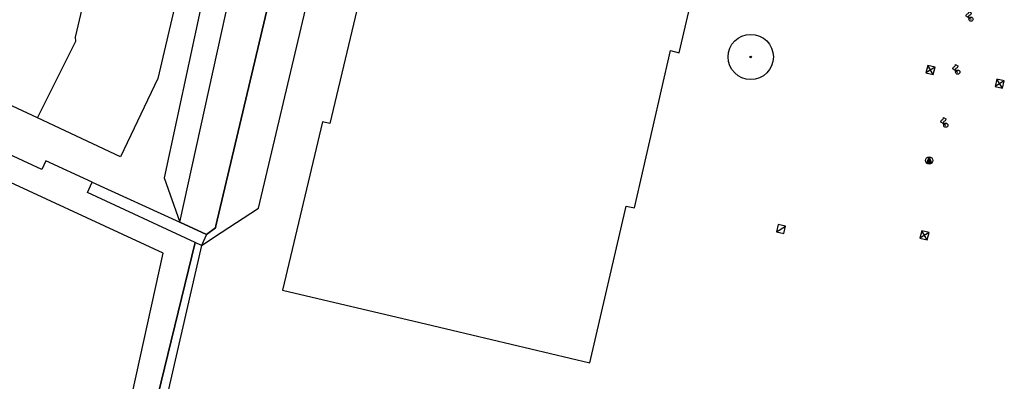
# Model space of a CAD drawing. Header units: metres. Extents: x 116958 to 118326, y 475500 to 477904.
# Tile 813 of 1001: x 117539 to 117594, y 476794 to 476814. Entities that reach past the tile are written whole.
import ezdxf

# ---------------------------------------------------------------- set-up
doc = ezdxf.new("R2010")
doc.units = ezdxf.units.M
doc.header["$LTSCALE"] = 0.2
doc.layers.get('0').update_dxf_attribs({"color": 6})
for name, color, linetype in [('B-WE-GR-BOOM-G', 252, 'Continuous'), ('B-WE-GR-GROENVOORZIENING-GV', 252, 'Continuous'), ('B-WE-GW-WATERGANG_INSTEEK-G', 252, 'Continuous'), ('B-WE-GW-WATERGANG_WATERLIJN-G', 252, 'Continuous'), ('B-WE-IE-MEUBILAIR_WEGMEUBILAIR_VERKEERSBORD-PAAL', 252, 'Continuous'), ('B-WE-IE-MEUBILAIR_WEGMEUBILAIR_VLAGGENMAST-G', 252, 'Continuous'), ('B-WE-KW-KUNSTWERK_WALBESCHERMING-GV', 252, 'Continuous'), ('B-WE-OG-BEBOUWING-GV', 252, 'Continuous'), ('B-WE-RI-HWA_KOLK_STRAATKOLK-G', 252, 'Continuous'), ('B-WE-RI-HWA_KOLK_TROTTOIRKOLK-G', 252, 'Continuous'), ('B-WE-VH-VERHARDING_ASFALT-GV', 252, 'Continuous')]:
    doc.layers.add(name, color=color, linetype=linetype)

# ---------------------------------------------------------------- blocks, each defined once
blk = doc.blocks.new('Vb')
blk.add_lwpolyline([(125, -138), (-127, -138), (0, 185), (114, -100), (-71, -100), (0, 100), (56, -60), (-13, -60), (0, -20), (1, 30)])
blk.add_circle((0, 0), 200)
blk = doc.blocks.new('Kvtrot')
blk.add_line((0, -420), (420, 0))
at = {"flags": 128}
blk.add_lwpolyline([(0, -420), (420, -420), (420, 0), (0, 0)], close=True, dxfattribs=at)
blk = doc.blocks.new('Bestboom')
h = blk.add_hatch(color=256)
h.dxf.hatch_style = 1
h.paths.add_polyline_path([(41, 0, 1), (-41, 0, 1)])
for radius in [1260, 41.1]:
    blk.add_circle((0, 0), radius)
blk = doc.blocks.new('Kvstr')
for p, q in [((0, 0), (420, -420)), ((0, -420), (420, 0))]:
    blk.add_line(p, q)
at = {"flags": 128}
blk.add_lwpolyline([(0, -420), (420, -420), (420, 0), (0, 0)], close=True, dxfattribs=at)
blk = doc.blocks.new('Vri-mast')
at = {"flags": 128}
blk.add_lwpolyline([(0, 330, -0.333333), (150, 330, 0.333333), (300, 330), (300, 180, -0.333333), (150, 180, 0.333333), (0, 180), (0, 330)], format="xyb", dxfattribs=at)
blk.add_lwpolyline([(0, 180), (0, 0)], dxfattribs=at)
blk.add_circle((0, 0), 117)

msp = doc.modelspace()

# ---------------------------------------------------------------- linework, layer by layer
at = {"layer": 'B-WE-GR-GROENVOORZIENING-GV', "flags": 128}
for points in [[(117530.338, 476764.024), (117530.538, 476765.176), (117537.842, 476761.844), (117543.349, 476784.488), (117547.014, 476801.106), (117536.229, 476806.081), (117518.967, 476813.9), (117516.073, 476815.235), (117505.216, 476820.303)], [(117543.05, 476805.07), (117540.472, 476806.252), (117540.252, 476805.77), (117537.86, 476806.862), (117538.081, 476807.348), (117535.314, 476808.607), (117535.094, 476808.124), (117532.702, 476809.216), (117532.923, 476809.702), (117530.156, 476810.961), (117529.936, 476810.479), (117527.543, 476811.571), (117527.765, 476812.057), (117524.998, 476813.315), (117524.778, 476812.833), (117522.385, 476813.925), (117522.607, 476814.411)], [(117538.703, 476760.396), (117548.784, 476801.701)], [(117549.139, 476801.536), (117546.891, 476791.746)]]:
    msp.add_lwpolyline(points, dxfattribs=at)
at = {"layer": 'B-WE-GW-WATERGANG_INSTEEK-G', "flags": 128}
for points in [[(117569.379, 476875.09), (117569.232, 476875.125), (117569.84, 476877.635), (117570.661, 476881.231), (117570.017, 476883.079), (117569.378, 476884.431), (117569.007, 476884.51), (117568.38, 476884.645), (117567.541, 476884.825), (117567.35, 476884.866), (117564.172, 476881.938), (117556.007, 476846.821), (117547.072, 476805.309), (117547.945, 476802.827)], [(117549.139, 476801.536), (117550.251, 476802.264), (117552.315, 476803.615), (117559.297, 476833.053), (117568.436, 476871.673), (117568.608, 476871.67)]]:
    msp.add_lwpolyline(points, dxfattribs=at)
at = {"layer": 'B-WE-GW-WATERGANG_WATERLIJN-G', "flags": 128}
msp.add_lwpolyline([(117547.945, 476802.827), (117552.817, 476825.017), (117554.258, 476829.094), (117556.778, 476836.907), (117558.586, 476846.286), (117567.084, 476883.534), (117567.318, 476883.683), (117567.899, 476884.142), (117568.892, 476883.923), (117568.933, 476883.914), (117569.194, 476883.857), (117549.949, 476802.625), (117549.924, 476802.519), (117549.429, 476802.147)], dxfattribs=at)
at = {"layer": 'B-WE-KW-KUNSTWERK_WALBESCHERMING-GV', "flags": 128}
msp.add_lwpolyline([(117547.945, 476802.827), (117549.429, 476802.147), (117549.924, 476802.519), (117549.949, 476802.625), (117569.194, 476883.857), (117568.933, 476883.914), (117568.892, 476883.923), (117567.899, 476884.142), (117567.318, 476883.683)], dxfattribs=at)
at = {"layer": 'B-WE-OG-BEBOUWING-GV', "flags": 128}
for points in [[(117558.378, 476817.082), (117556.308, 476808.33), (117555.884, 476808.43), (117553.666, 476799.051), (117561.322, 476797.24), (117563.117, 476796.815), (117570.796, 476794.999), (117572.81, 476803.733), (117573.275, 476803.626), (117575.29, 476812.386), (117575.78, 476812.274), (117577.836, 476821.094)], [(117543.05, 476805.07), (117540.472, 476806.252), (117540.252, 476805.77), (117537.86, 476806.862), (117538.081, 476807.348), (117535.314, 476808.607), (117535.094, 476808.124), (117532.702, 476809.216), (117532.923, 476809.702), (117530.156, 476810.961), (117529.936, 476810.479), (117527.543, 476811.571), (117527.765, 476812.057), (117524.998, 476813.315), (117524.778, 476812.833), (117522.385, 476813.925), (117522.607, 476814.411)], [(117548.784, 476801.701), (117542.782, 476804.485), (117543.05, 476805.07)], [(117543.05, 476805.07), (117547.945, 476802.827)], [(117549.429, 476802.147), (117547.945, 476802.827)], [(117549.429, 476802.147), (117549.139, 476801.536)], [(117548.784, 476801.701), (117538.703, 476760.396)], [(117549.139, 476801.536), (117548.784, 476801.701)]]:
    msp.add_lwpolyline(points, dxfattribs=at)
at = {"layer": 'B-WE-VH-VERHARDING_ASFALT-GV'}
for p, q in [((117542.119, 476813.141), (117558.215, 476881.165)), ((117563.126, 476880.028), (117546.706, 476810.84)), ((117539.998, 476808.636), (117524.576, 476815.831)), ((117539.998, 476808.636), (117542.139, 476812.921)), ((117542.139, 476812.921), (117542.119, 476813.141)), ((117546.706, 476810.84), (117544.625, 476806.478)), ((117544.625, 476806.478), (117539.998, 476808.636))]:
    msp.add_line(p, q, dxfattribs=at)

# ---------------------------------------------------------------- block references
at = {"layer": 'B-WE-GR-BOOM-G', "xscale": 0.001, "yscale": 0.001, "zscale": 0.001}
msp.add_blockref('Bestboom', (117579.76, 476812.034), dxfattribs=at)
at = {"layer": 'B-WE-IE-MEUBILAIR_WEGMEUBILAIR_VERKEERSBORD-PAAL', "xscale": 0.001, "yscale": 0.001, "zscale": 0.001}
msp.add_blockref('Vb', (117589.707, 476806.269), dxfattribs=at)
at = {"layer": 'B-WE-IE-MEUBILAIR_WEGMEUBILAIR_VLAGGENMAST-G', "xscale": 0.001, "yscale": 0.001, "zscale": 0.001, "rotation": 58.03209476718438}
for p in [(117592.04, 476814.139), (117591.3, 476811.191), (117590.633, 476808.235)]:
    msp.add_blockref('Vri-mast', p, dxfattribs=at)
at = {"layer": 'B-WE-RI-HWA_KOLK_STRAATKOLK-G', "xscale": 0.001, "yscale": 0.001, "zscale": 0.001, "rotation": 166.6618517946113}
for p in [(117589.935, 476811.059), (117593.797, 476810.288), (117589.601, 476801.854)]:
    msp.add_blockref('Kvstr', p, dxfattribs=at)
at = {"layer": 'B-WE-RI-HWA_KOLK_TROTTOIRKOLK-G', "xscale": 0.001, "yscale": 0.001, "zscale": 0.001, "rotation": 346.871539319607}
msp.add_blockref('Kvtrot', (117581.293, 476802.704), dxfattribs=at)

doc.saveas('drawing.dxf')
